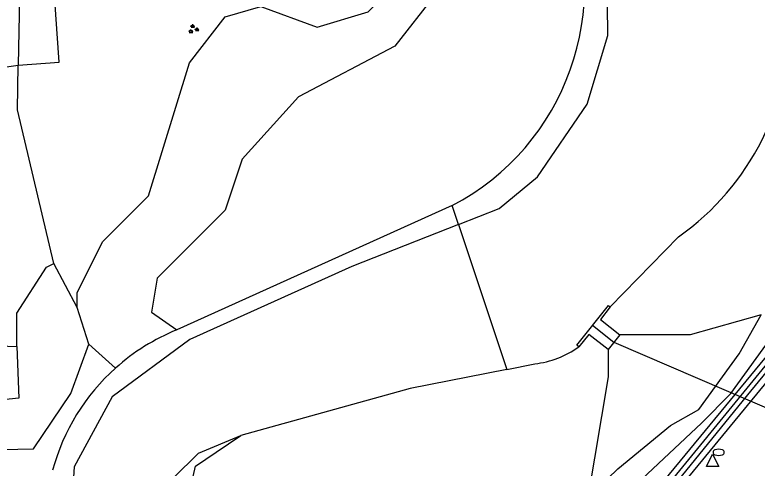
# Model space of a CAD drawing. Extents: x 125000 to 129004, y 397500 to 399008.
# Drawn here: x 127223.8 to 127283.7, y 398576 to 398612.6 of the extents above; entities that cross this region are included whole.
import ezdxf

# ---------------------------------------------------------------- set-up
doc = ezdxf.new("R2010")
doc.units = 0
for name, color, linetype in [('gg-afsc-erfafscheiding', 7, 'Continuous'), ('gg-knt-BGT kruinlijn', 7, 'Continuous'), ('gg-knt-bovenkant onderkant talud', 7, 'Continuous'), ('gg-knt-verharding', 7, 'Continuous'), ('gg-kntw-bovenkant insteek waterloop', 7, 'Continuous'), ('gg-kntw-waterlijn', 7, 'Continuous'), ('gg-kwrk-duiker nz buis', 7, 'Continuous'), ('gg-kwrk-uitstroombak niveau min 01', 7, 'Continuous'), ('gt-grn-groengrens', 7, 'Continuous'), ('gt-grn-weglijn', 7, 'Continuous'), ('gt-symb-brandkraan', 7, 'Continuous'), ('gt-symb-groenvak', 7, 'Continuous'), ('gt-symb-waterafsluiter', 7, 'Continuous'), ('gx-grn-maaiveld', 7, 'Continuous')]:
    doc.layers.add(name, color=color, linetype=linetype)

# ---------------------------------------------------------------- blocks, each defined once
blk = doc.blocks.new('gt0-WAFSL')
at = {"layer": 'gt-symb-waterafsluiter'}
for p, q in [((-0.5, -0.333), (0, 0.667)), ((0, 0.667), (0.5, -0.333)), ((0.5, -0.333), (-0.5, -0.333))]:
    blk.add_line(p, q, dxfattribs=at)
blk = doc.blocks.new('gt0-BR')
at = {"layer": 'gt-symb-brandkraan'}
for centre, radius, start, end in [((-0.244, 0), 0.206, 107.56694, 252.43307), ((0.599, -2.664), 3, 106.89205, 107.56694), ((0, -0.691), 0.938, 73.10799, 106.89205), ((-0.599, -2.664), 3, 72.43309, 73.10799), ((0.244, 0), 0.206, 287.56695, 72.43309), ((0.599, 2.664), 3, 252.43307, 253.10797), ((0, 0.691), 0.938, 253.10797, 286.89206), ((-0.599, 2.664), 3, 286.89206, 287.56695)]:
    blk.add_arc(centre, radius, start, end, dxfattribs=at)
blk = doc.blocks.new('gt0-GRVAK')
at = {"layer": 'gt-symb-groenvak'}
for p, q in [((-0.11, 0.189), (-0.228, 0.24)), ((-0.182, 0.153), (0.088, 0.153)), ((-0.091, 0.211), (-0.156, 0.322)), ((-0.047, 0.214), (-0.047, 0.393)), ((-0.004, 0.211), (0.061, 0.322)), ((0.015, 0.189), (0.133, 0.24)), ((0.262, -0.052), (0.197, 0.059)), ((0.305, -0.049), (0.305, 0.13)), ((0.349, -0.052), (0.414, 0.059)), ((-0.245, -0.228), (-0.363, -0.177)), ((-0.318, -0.264), (-0.047, -0.264)), ((-0.226, -0.206), (-0.291, -0.095)), ((-0.183, -0.203), (-0.183, -0.024)), ((-0.139, -0.206), (-0.074, -0.095)), ((-0.12, -0.228), (-0.002, -0.177)), ((0.243, -0.074), (0.125, -0.023)), ((0.17, -0.11), (0.441, -0.11)), ((0.368, -0.074), (0.486, -0.023))]:
    blk.add_line(p, q, dxfattribs=at)

msp = doc.modelspace()

# ---------------------------------------------------------------- linework, layer by layer
at = {"layer": 'gg-afsc-erfafscheiding'}
msp.add_lwpolyline([(127325.083, 398634.172), (127323.07, 398632.002), (127291.782, 398593.917), (127262.741, 398558.679)], dxfattribs=at)
at = {"layer": 'gg-knt-BGT kruinlijn'}
for points in [[(127251.57, 398556.763), (127253.896, 398559.329), (127250.162, 398563.158), (127251.92, 398563.478), (127258.762, 398564.436), (127265.305, 398566.557), (127279.239, 398579.634), (127281.591, 398582.035), (127287.959, 398590.806), (127293.58, 398596.583), (127302.527, 398607.787), (127308.516, 398615.904), (127319.343, 398629.466), (127322.938, 398634.061), (127323.591, 398635.807)], [(127209.783, 398595.296), (127213.292, 398590.344), (127217.311, 398586.07), (127223.97, 398585.825)], [(127223.97, 398585.825), (127224.133, 398581.652), (127219.951, 398581.222), (127220.255, 398577.461)]]:
    msp.add_lwpolyline(points, dxfattribs=at)
at = {"layer": 'gg-knt-bovenkant onderkant talud'}
msp.add_lwpolyline([(127270.054, 398573.612), (127272.486, 398575.958), (127276.72, 398579.457), (127279.012, 398580.755), (127282.268, 398585.244), (127284.053, 398588.389)], dxfattribs=at)
at = {"layer": 'gg-knt-verharding'}
msp.add_lwpolyline([(127276.587, 398573.332), (127320.928, 398627.287), (127325.615, 398632.697), (127326.277, 398633.429)], dxfattribs=at)
at = {"layer": 'gg-kntw-bovenkant insteek waterloop'}
for p, q in [((127259.102, 398597.208), (127236.876, 398587.176)), ((127271.854, 398589.041), (127277.388, 398594.691))]:
    msp.add_line(p, q, dxfattribs=at)
msp.add_lwpolyline([(127237.202, 398568.454), (127237.205, 398569.812), (127238.27, 398571.397), (127237.987, 398573.236), (127238.052, 398574.752), (127238.388, 398576.178), (127240.059, 398577.313), (127242.056, 398578.64)], dxfattribs=at)
for centre, radius, start, end in [((127249.868, 398614.866), 19.927, 297.60828, 23.17633), ((127265.163, 398612.001), 21.192, 305.23119, 1.63615), ((127243.31, 398571.371), 17.064, 112.15139, 131.80098), ((127264.794, 398592.265), 7.901, 277.10169, 305.01004), ((127243.306, 398571.381), 17.054, 131.81275, 164.8577)]:
    msp.add_arc(centre, radius, start, end, dxfattribs=at)
at = {"layer": 'gg-kntw-waterlijn'}
msp.add_lwpolyline([(127236.45, 398568.484), (127236.131, 398569.632), (127235.623, 398570.603), (127235.462, 398571.344), (127235.569, 398572.231), (127236.141, 398574.24), (127236.571, 398575.21), (127238.621, 398577.213), (127242.056, 398578.64)], dxfattribs=at)
at = {"layer": 'gg-kwrk-duiker nz buis'}
msp.add_lwpolyline([(127270.437, 398587.54), (127272.166, 398586.187), (127301.669, 398573.469), (127303.076, 398575.222)], dxfattribs=at)
at = {"layer": 'gg-kwrk-uitstroombak niveau min 01'}
msp.add_line((127272.636, 398586.772), (127271.696, 398585.602), dxfattribs=at)
for points in [[(127269.327, 398585.794), (127269.16, 398585.927), (127271.714, 398589.152), (127271.854, 398589.041)], [(127271.854, 398589.041), (127271.085, 398587.998), (127272.636, 398586.772)], [(127271.696, 398585.602), (127270.131, 398586.809), (127269.327, 398585.794)]]:
    msp.add_lwpolyline(points, dxfattribs=at)
at = {"layer": 'gt-grn-groengrens'}
for p, q in [((127224.31, 398623.361), (127224.082, 398608.55)), ((127220.476, 398608), (127224.082, 398608.55)), ((127228.819, 398588.982), (127226.952, 398592.531)), ((127229.778, 398586.01), (127228.819, 398588.982)), ((127231.936, 398584.092), (127229.778, 398586.01))]:
    msp.add_line(p, q, dxfattribs=at)
for points in [[(127251.283, 398639.809), (127258.596, 398618.319), (127257.682, 398614.204), (127254.482, 398610.089), (127246.712, 398605.974), (127242.141, 398600.944), (127240.769, 398596.829), (127235.284, 398591.343), (127234.827, 398588.599), (127236.876, 398587.176)], [(127233.989, 398543.925), (127238.593, 398544.207), (127243.447, 398545.166), (127250.074, 398547.522), (127253.137, 398549.359), (127259.279, 398553.684), (127262.782, 398557.096), (127283.226, 398582.225), (127316.434, 398622.661), (127325.598, 398633.608), (127325.083, 398634.172)], [(127228.819, 398588.982), (127228.819, 398590.164), (127230.881, 398594.29), (127234.593, 398598.003), (127237.892, 398608.729), (127240.779, 398612.442), (127243.666, 398613.267), (127248.203, 398611.617), (127252.328, 398612.855), (127254.39, 398614.918), (127255.627, 398619.043), (127253.565, 398621.106), (127250.542, 398620.528), (127230.714, 398628.835)], [(127224.082, 398608.55), (127227.386, 398608.786), (127226.725, 398618.047), (127224.31, 398623.361)], [(127226.952, 398592.531), (127224.029, 398604.929), (127224.082, 398608.55)], [(127223.97, 398585.825), (127223.97, 398588.514), (127226.344, 398592.227), (127226.952, 398592.531)], [(127284.053, 398588.389), (127278.311, 398586.772), (127272.636, 398586.772)], [(127220.255, 398577.461), (127225.295, 398577.574), (127228.309, 398582.046), (127229.778, 398586.01)], [(127271.696, 398585.602), (127271.696, 398583.381), (127270.054, 398573.612)]]:
    msp.add_lwpolyline(points, dxfattribs=at)
at = {"layer": 'gt-grn-weglijn'}
msp.add_lwpolyline([(127298.514, 398601.496), (127287.602, 398588.213), (127271.789, 398568.885), (127262.16, 398557.183), (127259.033, 398554.073), (127255.606, 398551.491)], dxfattribs=at)
at = {"layer": 'gx-grn-maaiveld'}
for p, q in [((127259.614, 398595.672), (127259.102, 398597.208)), ((127259.614, 398595.672), (127263.516, 398583.979)), ((127263.516, 398583.979), (127265.771, 398584.425))]:
    msp.add_line(p, q, dxfattribs=at)
for points in [[(127259.614, 398595.672), (127262.894, 398596.963), (127265.989, 398599.538), (127270.013, 398605.389), (127271.668, 398610.93), (127271.597, 398618.503), (127267.543, 398627.186), (127257.09, 398695.14), (127255.35, 398703.504), (127256.849, 398709.182), (127261.025, 398717.432), (127267.228, 398734.155), (127277.494, 398761.147), (127278.629, 398774.847), (127278.936, 398788.101), (127275.07, 398800.399)], [(127259.614, 398595.672), (127250.998, 398592.282), (127237.932, 398586.4), (127231.652, 398581.772), (127228.579, 398576.107), (127228.41, 398573.159)], [(127263.516, 398583.979), (127255.716, 398582.436), (127242.056, 398578.64)]]:
    msp.add_lwpolyline(points, dxfattribs=at)

# ---------------------------------------------------------------- block references
at = {"layer": 'gt-symb-brandkraan'}
msp.add_blockref('gt0-BR', (127280.617, 398577.289), dxfattribs=at)
at = {"layer": 'gt-symb-groenvak'}
msp.add_blockref('gt0-GRVAK', (127238.204, 398611.455), dxfattribs=at)
at = {"layer": 'gt-symb-waterafsluiter'}
msp.add_blockref('gt0-WAFSL', (127280.132, 398576.482), dxfattribs=at)

doc.saveas('drawing.dxf')
